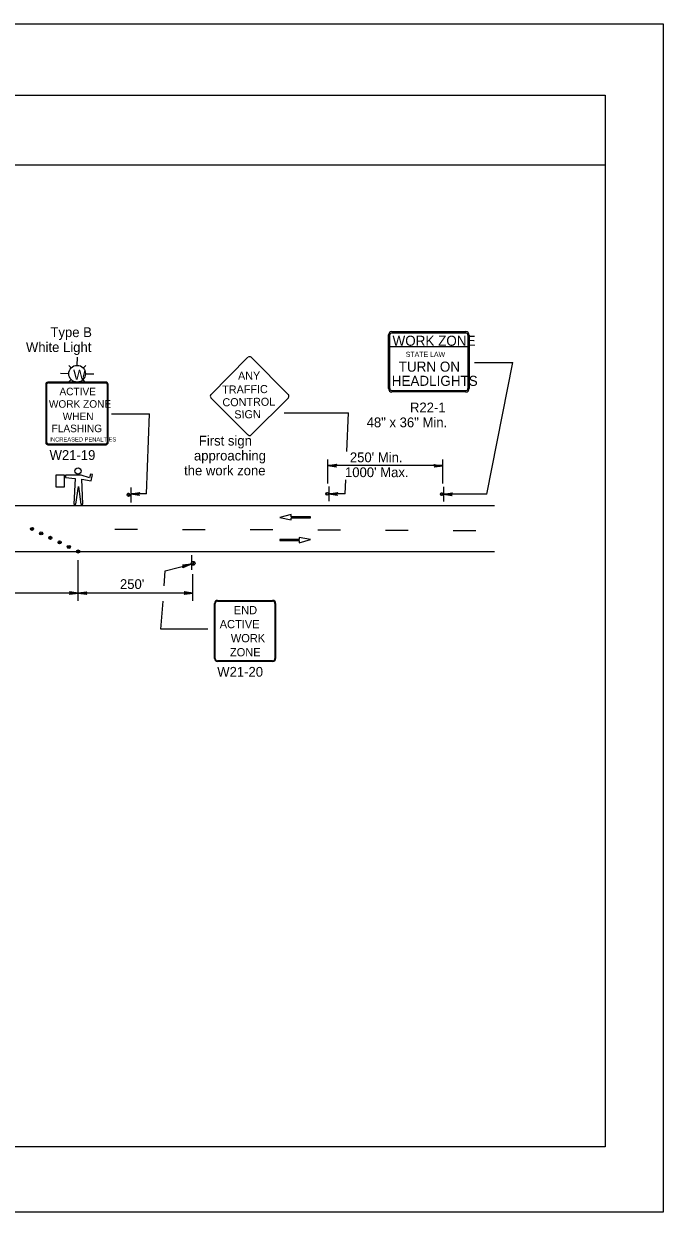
# Model space of a CAD drawing. Extents: x -14145 to -13521, y 30244 to 30661.
# Drawn here: x -13668.9 to -13655.17, y 30559.81 to 30585.31 of the extents above; entities that cross this region are included whole.
import ezdxf

# ---------------------------------------------------------------- set-up
doc = ezdxf.new("R2010")
doc.units = 0
for name, color, linetype in [('1', 7, 'Continuous'), ('10', 7, 'Continuous'), ('2', 7, 'Continuous'), ('61', 7, 'Continuous')]:
    doc.layers.add(name, color=color, linetype=linetype)

msp = doc.modelspace()

# ---------------------------------------------------------------- linework, layer by layer
at = {"layer": '1'}
for p, q in [((-13661.072, 30578.378), (-13661.072, 30578.629)), ((-13661.072, 30578.629), (-13661.071, 30578.629)), ((-13661.046, 30577.483), (-13661.046, 30578.631)), ((-13660.998, 30578.704), (-13659.413, 30578.704)), ((-13660.998, 30578.702), (-13659.413, 30578.701)), ((-13660.998, 30578.678), (-13659.413, 30578.676)), ((-13659.367, 30578.63), (-13659.368, 30577.481)), ((-13659.34, 30578.628), (-13659.34, 30578.377)), ((-13661.072, 30577.479), (-13661.072, 30578.378)), ((-13659.34, 30578.377), (-13661.072, 30578.378)), ((-13659.34, 30578.377), (-13659.341, 30577.479)), ((-13667.756, 30577.975), (-13667.752, 30578.155)), ((-13664.09, 30578.151), (-13664.885, 30577.348)), ((-13663.22, 30577.348), (-13664.023, 30578.151)), ((-13667.934, 30577.978), (-13667.883, 30577.925)), ((-13667.574, 30577.972), (-13667.628, 30577.92)), ((-13659.228, 30578.039), (-13658.402, 30578.039)), ((-13658.962, 30575.212), (-13658.402, 30578.039)), ((-13668.432, 30577.57), (-13668.431, 30576.318)), ((-13667.134, 30577.615), (-13668.387, 30577.615)), ((-13667.148, 30577.598), (-13668.374, 30577.597)), ((-13667.939, 30577.797), (-13668.118, 30577.802)), ((-13667.941, 30577.618), (-13667.887, 30577.671)), ((-13667.581, 30577.612), (-13667.632, 30577.665)), ((-13667.398, 30577.79), (-13667.579, 30577.792)), ((-13667.15, 30577.601), (-13667.15, 30577.601)), ((-13667.137, 30577.618), (-13667.137, 30577.618)), ((-13667.089, 30576.32), (-13667.092, 30577.571)), ((-13668.414, 30577.556), (-13668.414, 30576.332)), ((-13667.107, 30576.332), (-13667.107, 30577.557)), ((-13659.413, 30577.434), (-13660.998, 30577.435)), ((-13659.413, 30577.408), (-13660.998, 30577.408)), ((-13664.885, 30577.281), (-13664.09, 30576.486)), ((-13664.023, 30576.486), (-13663.22, 30577.281)), ((-13667.023, 30576.936), (-13666.205, 30576.936)), ((-13666.272, 30575.218), (-13666.205, 30576.936)), ((-13663.313, 30576.956), (-13661.934, 30576.956)), ((-13661.966, 30576.13), (-13661.934, 30576.956)), ((-13668.373, 30576.291), (-13667.148, 30576.291)), ((-13668.386, 30576.273), (-13667.133, 30576.273)), ((-13662.374, 30575.446), (-13662.374, 30575.956)), ((-13659.908, 30575.827), (-13662.374, 30575.827)), ((-13659.908, 30575.44), (-13659.908, 30575.956)), ((-13668.027, 30575.618), (-13668.215, 30575.618)), ((-13668.215, 30575.618), (-13668.215, 30575.368)), ((-13668.027, 30575.368), (-13668.027, 30575.618)), ((-13667.669, 30575.618), (-13668.009, 30575.618)), ((-13668.009, 30575.618), (-13668.009, 30575.573)), ((-13668.009, 30575.573), (-13667.803, 30575.547)), ((-13667.803, 30575.547), (-13667.831, 30575.001)), ((-13667.491, 30575.565), (-13667.669, 30575.618)), ((-13667.634, 30575.001), (-13667.66, 30575.537)), ((-13667.66, 30575.537), (-13667.455, 30575.5)), ((-13667.473, 30575.645), (-13667.491, 30575.565)), ((-13667.425, 30575.634), (-13667.473, 30575.645)), ((-13667.455, 30575.5), (-13667.425, 30575.634)), ((-13668.215, 30575.368), (-13668.027, 30575.368)), ((-13667.786, 30575.001), (-13667.732, 30575.375)), ((-13667.732, 30575.375), (-13667.679, 30575.001)), ((-13666.602, 30575.356), (-13666.602, 30575.038)), ((-13662.356, 30575.38), (-13662.356, 30575.062)), ((-13662.002, 30575.218), (-13661.99, 30575.518)), ((-13659.89, 30575.374), (-13659.89, 30575.056)), ((-13666.272, 30575.218), (-13666.602, 30575.218)), ((-13662.002, 30575.218), (-13662.356, 30575.218)), ((-13658.962, 30575.212), (-13659.89, 30575.212)), ((-13683.877, 30574.968), (-13658.795, 30574.968)), ((-13667.831, 30575.001), (-13667.786, 30575.001)), ((-13667.679, 30575.001), (-13667.634, 30575.001)), ((-13663.166, 30574.776), (-13663.407, 30574.71)), ((-13663.166, 30574.731), (-13663.166, 30574.776)), ((-13663.407, 30574.71), (-13663.164, 30574.663)), ((-13662.75, 30574.731), (-13663.166, 30574.731)), ((-13663.164, 30574.663), (-13663.164, 30574.709)), ((-13663.164, 30574.709), (-13662.75, 30574.709)), ((-13662.75, 30574.709), (-13662.75, 30574.731)), ((-13666.46, 30574.458), (-13666.946, 30574.458)), ((-13665.008, 30574.452), (-13665.494, 30574.452)), ((-13663.556, 30574.446), (-13664.042, 30574.446)), ((-13662.75, 30574.239), (-13662.994, 30574.285)), ((-13662.994, 30574.285), (-13662.994, 30574.24)), ((-13662.104, 30574.44), (-13662.59, 30574.44)), ((-13660.652, 30574.434), (-13661.138, 30574.434)), ((-13659.2, 30574.428), (-13659.686, 30574.428)), ((-13662.994, 30574.24), (-13663.407, 30574.24)), ((-13663.407, 30574.24), (-13663.407, 30574.218)), ((-13663.407, 30574.218), (-13662.991, 30574.218)), ((-13662.991, 30574.173), (-13662.75, 30574.239)), ((-13662.991, 30574.218), (-13662.991, 30574.173)), ((-13683.877, 30573.984), (-13658.795, 30573.984)), ((-13667.736, 30572.922), (-13667.736, 30573.796)), ((-13665.306, 30573.904), (-13665.306, 30573.592)), ((-13665.306, 30573.904), (-13665.306, 30573.592)), ((-13665.89, 30573.246), (-13665.866, 30573.571)), ((-13665.866, 30573.57), (-13665.312, 30573.712)), ((-13665.276, 30572.922), (-13665.276, 30573.496)), ((-13667.736, 30573.091), (-13675.358, 30573.091)), ((-13665.276, 30573.091), (-13667.736, 30573.091)), ((-13665.958, 30572.317), (-13665.914, 30572.918)), ((-13664.809, 30571.688), (-13664.809, 30572.869)), ((-13664.794, 30571.688), (-13664.794, 30572.869)), ((-13664.743, 30572.934), (-13663.562, 30572.934)), ((-13664.743, 30572.92), (-13663.562, 30572.92)), ((-13663.511, 30572.869), (-13663.511, 30571.688)), ((-13663.496, 30572.869), (-13663.496, 30571.688)), ((-13664.953, 30572.317), (-13665.958, 30572.317)), ((-13663.501, 30572.36), (-13663.496, 30572.365)), ((-13663.562, 30571.636), (-13664.743, 30571.636)), ((-13663.562, 30571.622), (-13664.743, 30571.622))]:
    msp.add_line(p, q, dxfattribs=at)
for points in [[(-13662.2, 30575.803), (-13662.206, 30575.815), (-13662.374, 30575.827), (-13662.2, 30575.803), (-13662.188, 30575.797), (-13662.374, 30575.827), (-13662.206, 30575.833), (-13662.2, 30575.845), (-13662.374, 30575.827), (-13662.188, 30575.857), (-13662.2, 30575.845)], [(-13660.082, 30575.839), (-13660.076, 30575.827), (-13659.908, 30575.821), (-13660.082, 30575.839), (-13660.094, 30575.851), (-13659.908, 30575.821), (-13660.076, 30575.809), (-13660.082, 30575.797), (-13659.908, 30575.821), (-13660.094, 30575.791), (-13660.082, 30575.797)], [(-13666.428, 30575.194), (-13666.434, 30575.206), (-13666.602, 30575.218), (-13666.428, 30575.194), (-13666.416, 30575.188), (-13666.602, 30575.218), (-13666.434, 30575.224), (-13666.428, 30575.236), (-13666.602, 30575.218), (-13666.416, 30575.248), (-13666.428, 30575.236)], [(-13662.176, 30575.194), (-13662.182, 30575.206), (-13662.356, 30575.218), (-13662.176, 30575.194), (-13662.17, 30575.188), (-13662.356, 30575.218), (-13662.182, 30575.224), (-13662.176, 30575.236), (-13662.356, 30575.218), (-13662.17, 30575.248), (-13662.176, 30575.236)], [(-13659.71, 30575.188), (-13659.716, 30575.2), (-13659.89, 30575.212), (-13659.71, 30575.188), (-13659.704, 30575.182), (-13659.89, 30575.212), (-13659.716, 30575.218), (-13659.71, 30575.23), (-13659.89, 30575.212), (-13659.704, 30575.242), (-13659.71, 30575.23)], [(-13665.492, 30573.688), (-13665.48, 30573.676), (-13665.312, 30573.712), (-13665.492, 30573.688), (-13665.498, 30573.694), (-13665.312, 30573.712), (-13665.474, 30573.658), (-13665.48, 30573.646), (-13665.312, 30573.712), (-13665.486, 30573.634), (-13665.48, 30573.646)], [(-13667.916, 30573.115), (-13667.91, 30573.097), (-13667.736, 30573.091), (-13667.916, 30573.115), (-13667.922, 30573.121), (-13667.736, 30573.091), (-13667.91, 30573.085), (-13667.916, 30573.067), (-13667.736, 30573.091), (-13667.922, 30573.061), (-13667.916, 30573.067)], [(-13667.556, 30573.067), (-13667.562, 30573.079), (-13667.736, 30573.091), (-13667.556, 30573.067), (-13667.55, 30573.061), (-13667.736, 30573.091), (-13667.562, 30573.097), (-13667.556, 30573.109), (-13667.736, 30573.091), (-13667.55, 30573.121), (-13667.556, 30573.109)], [(-13665.456, 30573.115), (-13665.45, 30573.097), (-13665.276, 30573.091), (-13665.456, 30573.115), (-13665.462, 30573.121), (-13665.276, 30573.091), (-13665.45, 30573.085), (-13665.456, 30573.067), (-13665.276, 30573.091), (-13665.462, 30573.061), (-13665.456, 30573.067)]]:
    msp.add_lwpolyline(points, dxfattribs=at)
for centre, radius in [((-13667.759, 30577.798), 0.18), ((-13667.738, 30575.711), 0.0672), ((-13666.652, 30575.198), 0.0325), ((-13662.392, 30575.222), 0.0298), ((-13659.926, 30575.216), 0.0298), ((-13668.727, 30574.469), 0.0331), ((-13668.728, 30574.47), 0.012), ((-13668.53, 30574.372), 0.0331), ((-13668.531, 30574.373), 0.012), ((-13668.332, 30574.276), 0.0331), ((-13668.333, 30574.277), 0.012), ((-13668.135, 30574.179), 0.0331), ((-13668.136, 30574.18), 0.012), ((-13667.937, 30574.082), 0.0331), ((-13667.938, 30574.083), 0.012), ((-13667.736, 30573.984), 0.0331), ((-13667.737, 30573.985), 0.012), ((-13665.267, 30573.731), 0.0408)]:
    msp.add_circle(centre, radius, dxfattribs=at)
for centre, radius, start, end in [((-13660.998, 30578.629), 0.0732, 89.9817, 179.9817), ((-13660.998, 30578.629), 0.0464, 89.9817, 179.9817), ((-13659.413, 30578.628), 0.0732, 359.9817, 89.9817), ((-13659.413, 30578.628), 0.0464, 359.9817, 89.9817), ((-13664.055, 30578.117), 0.0465, 45, 135), ((-13668.388, 30577.572), 0.0447, 90.038, 180.038), ((-13668.375, 30577.559), 0.041, 90.038, 180.038), ((-13667.15, 30577.56), 0.041, 0.038, 90.038), ((-13667.137, 30577.573), 0.0447, 0.038, 90.038), ((-13664.854, 30577.318), 0.0465, 135, 225), ((-13663.256, 30577.318), 0.0465, 315, 45), ((-13660.999, 30577.479), 0.0732, 179.9817, 269.9817), ((-13660.999, 30577.479), 0.0464, 179.9817, 269.9817), ((-13659.414, 30577.479), 0.0464, 269.9817, 359.9817), ((-13659.414, 30577.479), 0.0732, 269.9817, 359.9817), ((-13668.387, 30576.321), 0.0447, 180.038, 270.038), ((-13668.374, 30576.334), 0.041, 180.038, 270.038), ((-13667.149, 30576.335), 0.041, 270.038, 0.038), ((-13667.136, 30576.322), 0.0447, 270.038, 0.038), ((-13664.055, 30576.519), 0.0465, 225, 315), ((-13666.653, 30575.209), 0.0214, 355.7499, 350.479), ((-13662.391, 30575.222), 0.0214, 355.7499, 350.479), ((-13659.925, 30575.216), 0.0214, 355.7499, 350.479), ((-13665.272, 30573.739), 0.0214, 189.521, 184.2501), ((-13664.743, 30572.869), 0.0656, 90, 180), ((-13664.743, 30572.869), 0.0514, 90, 180), ((-13663.562, 30572.869), 0.0656, 0, 90), ((-13663.562, 30572.869), 0.0514, 0, 90), ((-13664.743, 30571.688), 0.0656, 180, 270), ((-13664.743, 30571.688), 0.0514, 180, 270), ((-13663.562, 30571.688), 0.0656, 270, 0), ((-13663.562, 30571.688), 0.0514, 270, 0)]:
    msp.add_arc(centre, radius, start, end, dxfattribs=at)
at = {"layer": '10'}
for p, q in [((-13687.874, 30583.777), (-13656.422, 30583.777)), ((-13656.422, 30583.777), (-13656.422, 30561.207)), ((-13687.874, 30582.277), (-13656.422, 30582.277)), ((-13656.422, 30561.207), (-13687.874, 30561.207))]:
    msp.add_line(p, q, dxfattribs=at)
at = {"layer": '61'}
msp.add_lwpolyline([(-13688.174, 30585.307), (-13655.174, 30585.307), (-13655.174, 30559.807), (-13688.174, 30559.807)], close=True, dxfattribs=at)

# ---------------------------------------------------------------- texts
at = {"layer": '1'}
for s, height, rotation, p in [('WORK ZONE', 0.216, 359.9817, (-13660.986, 30578.398)), ('STATE LAW', 0.108, 359.9817, (-13660.702, 30578.16)), ('W', 0.216, 0.0454, (-13667.843, 30577.667)), ('ANY', 0.1735, 0.7566, (-13664.303, 30577.667)), ('TURN ON', 0.216, 359.9817, (-13660.853, 30577.842)), ('HEADLIGHTS', 0.216, 359.9817, (-13661.003, 30577.538)), ('ACTIVE', 0.162, 0.038, (-13668.137, 30577.336)), ('TRAFFIC', 0.1733, 0.7588, (-13664.642, 30577.37)), ('WORK ZONE', 0.162, 0.038, (-13668.364, 30577.068)), ('CONTROL', 0.1733, 0.7588, (-13664.637, 30577.098)), ('WHEN', 0.162, 0.038, (-13668.068, 30576.802)), ('SIGN', 0.1733, 0.7588, (-13664.382, 30576.838)), ('FLASHING', 0.162, 0.038, (-13668.306, 30576.543)), ('INCREASED PENALTIES', 0.08939, 0.038, (-13668.353, 30576.343))]:
    msp.add_text(s, height=height, rotation=rotation, dxfattribs=at).set_placement(p)
for s, p in [('END', (-13664.394, 30572.637)), ('ACTIVE', (-13664.697, 30572.337)), ('WORK', (-13664.458, 30572.036)), ('ZONE', (-13664.477, 30571.734))]:
    msp.add_text(s, height=0.1771, dxfattribs=at).set_placement(p)
at = {"layer": '2'}
for s, p in [('Type B', (-13668.331, 30578.584)), ('White Light', (-13668.857, 30578.264)), ('R22-1', (-13660.612, 30576.969)), ('48" x 36" Min.', (-13661.542, 30576.649)), ('First sign', (-13665.145, 30576.257)), ('W21-19', (-13668.35, 30575.948)), ('approaching', (-13665.25, 30575.937)), ("250' Min.", (-13661.902, 30575.899)), ('the work zone', (-13665.462, 30575.617)), ("1000' Max.", (-13662.007, 30575.579)), ("250'", (-13666.839, 30573.179)), ('W21-20', (-13664.75, 30571.297))]:
    msp.add_text(s, height=0.21, dxfattribs=at).set_placement(p)

doc.saveas('drawing.dxf')
